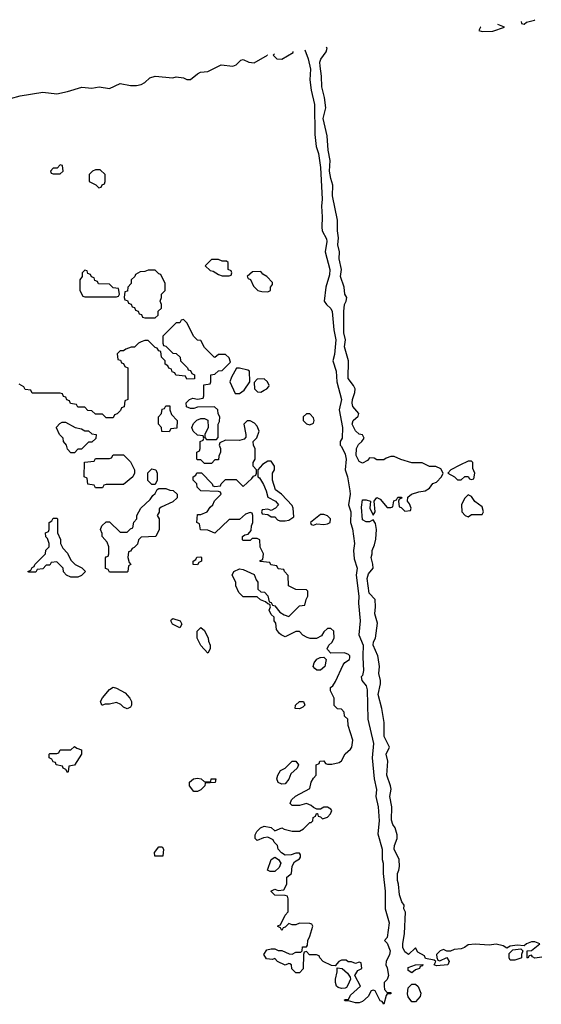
# Model space of a CAD drawing. Header units: inches. Extents: x 2601469 to 2753575, y 449403 to 582909.
# Tile 296 of 350: x 2663019 to 2665987, y 538026 to 543632. Entities that reach past the tile are written whole.
import ezdxf

# ---------------------------------------------------------------- set-up
doc = ezdxf.new("R2010")
doc.units = ezdxf.units.IN
doc.header["$MEASUREMENT"] = 0
doc.layers.add('C6563', color=7, linetype='Continuous')
doc.layers.add('C6564', color=7, linetype='Continuous')

msp = doc.modelspace()

# ---------------------------------------------------------------- linework, layer by layer
at = {"layer": 'C6563', "color": 4, "elevation": 12}
for points in [[(2664970.9, 540000), (2664974.2, 539925.8), (2664970, 539898), (2664962, 539890), (2664964.7, 539870), (2664990, 539838.8), (2664996.1, 539816.1), (2664998.8, 539650), (2665031.5, 539511.5), (2665024.9, 539430), (2665035.3, 539310), (2665048.2, 539250), (2665045.5, 539210), (2665058, 539150), (2665063.7, 539070), (2665057.3, 538997.3), (2665081.3, 538910), (2665080.5, 538850), (2665087.7, 538830), (2665087.3, 538770), (2665098.4, 538670), (2665099.1, 538570), (2665121.1, 538490), (2665110, 538406), (2665094, 538390), (2665110, 538374), (2665126.8, 538330), (2665122.8, 538310), (2665104.7, 538270), (2665102, 538250), (2665110, 538234), (2665118, 538190), (2665110, 538168), (2665092, 538150), (2665092, 538130), (2665094, 538110), (2665110, 538094), (2665130, 538094), (2665131, 538090), (2665130, 538086), (2665110, 538086), (2665103.6, 538076.4), (2665090, 538026), (2665082, 538042), (2665070, 538046), (2665042, 538102), (2665030, 538106), (2665018, 538102), (2665002, 538070), (2664970, 538042), (2664950, 538035.3), (2664930, 538035.3), (2664890, 538046), (2664870, 538046), (2664866, 538050), (2664870, 538054), (2664890, 538054), (2664902, 538078), (2664958, 538130), (2664926, 538190), (2664942, 538218), (2664966, 538230), (2664962, 538262), (2664950, 538266), (2664930, 538258), (2664907.3, 538267.3), (2664888.4, 538268.4), (2664876.4, 538276.4), (2664850, 538278), (2664834, 538270), (2664814, 538246), (2664792.7, 538247.3), (2664746, 538270), (2664726, 538290), (2664722, 538302), (2664707.3, 538307.3), (2664668, 538308), (2664650, 538326), (2664638, 538322), (2664634, 538310), (2664631.6, 538228.4), (2664610, 538206), (2664590, 538206), (2664567.3, 538227.3), (2664566, 538250), (2664556.4, 538256.4), (2664550, 538258), (2664530, 538248), (2664486, 538270), (2664470, 538286), (2664458, 538282), (2664424, 538284), (2664408, 538310), (2664424.7, 538335.3), (2664450, 538342), (2664470, 538342), (2664490, 538332), (2664510, 538332), (2664552.7, 538312.7), (2664570, 538312), (2664590, 538322), (2664618, 538322), (2664626, 538330), (2664627.3, 538352.7), (2664650, 538354), (2664656.4, 538363.6), (2664658, 538390), (2664670, 538414), (2664686, 538470), (2664682, 538482), (2664670, 538486), (2664610, 538488), (2664590, 538478), (2664570, 538478), (2664550, 538486), (2664530, 538466), (2664518, 538462), (2664510, 538446), (2664502, 538462), (2664488.4, 538468.4), (2664490, 538474), (2664502, 538478), (2664530, 538534), (2664547.3, 538552.7), (2664547.3, 538627.3), (2664542, 538642), (2664530, 538646), (2664470, 538648), (2664448, 538670), (2664470, 538682), (2664490, 538674), (2664522, 538678), (2664538, 538710), (2664538, 538750), (2664566, 538770), (2664568.4, 538811.6), (2664582, 538838), (2664610, 538854), (2664616.4, 538863.6), (2664616.4, 538876.4), (2664610, 538886), (2664590, 538886), (2664563.6, 538876.4), (2664530, 538875.3), (2664508.7, 538888.7), (2664488.9, 538908.9), (2664486, 538930), (2664466, 538950), (2664462, 538962), (2664430, 538978), (2664405.4, 538974.6), (2664370, 538958), (2664358, 538970), (2664358, 538990), (2664368.7, 539010), (2664388.7, 539030), (2664410, 539041), (2664450, 539032), (2664470, 539014), (2664510, 539031.3), (2664523.6, 539023.6), (2664570, 539012), (2664610, 539012), (2664634.6, 539025.4), (2664670, 539062), (2664678, 539062), (2664686, 539070), (2664688, 539090), (2664702, 539098), (2664707.3, 539112.7), (2664712.7, 539112.7), (2664718, 539098), (2664730, 539094), (2664742, 539082), (2664770, 539092), (2664788, 539110), (2664795.3, 539130), (2664790, 539138), (2664770, 539148), (2664750, 539148), (2664730, 539138), (2664710, 539138), (2664690, 539146), (2664678, 539158), (2664650, 539168.7), (2664610, 539158), (2664570, 539158), (2664558, 539170), (2664566, 539190), (2664589.1, 539210.9), (2664670, 539254), (2664678, 539290), (2664690, 539314), (2664706, 539330), (2664706, 539390), (2664722, 539398), (2664726, 539410), (2664750, 539412), (2664758, 539398), (2664770, 539394), (2664794, 539394), (2664837.2, 539402.8), (2664850, 539412), (2664870, 539451.3), (2664902, 539478), (2664909.1, 539490.9), (2664914, 539530), (2664887.3, 539612.7), (2664886, 539650), (2664867.3, 539667.3), (2664866, 539690), (2664850, 539706), (2664828, 539708), (2664807.3, 539727.3), (2664808.7, 539770), (2664788, 539810), (2664788, 539830), (2664800.4, 539839.6), (2664816.4, 539863.6), (2664860.2, 539959.8), (2664868.7, 539971.3), (2664895.3, 539990), (2664896.7, 540000)], [(2664752, 540000), (2664762, 539990), (2664756, 539950), (2664730, 539929.3), (2664710, 539929.3), (2664698.6, 539938.6), (2664689.2, 539950), (2664694, 539970), (2664710, 539991), (2664728, 540000)], [(2665990, 538295.3), (2665949.3, 538289.3), (2665936.4, 538296.4), (2665930, 538306), (2665918, 538302), (2665910, 538289), (2665906, 538290), (2665906, 538330), (2665930, 538332), (2665978, 538370), (2665950, 538381.2), (2665930, 538381.2), (2665902, 538370), (2665890, 538358), (2665850, 538362), (2665810, 538357.2), (2665790, 538346), (2665770, 538359), (2665730, 538369), (2665690, 538362.7), (2665610, 538369.3), (2665570, 538365.2), (2665550, 538349.2), (2665530, 538341.2), (2665490, 538337.2), (2665470, 538328), (2665450, 538328), (2665430, 538337.2), (2665412, 538330), (2665391.3, 538310), (2665392, 538292), (2665398, 538278), (2665410, 538274), (2665450, 538292), (2665462, 538270), (2665459.6, 538260.4), (2665454, 538250), (2665390, 538245.2), (2665378, 538250), (2665386, 538270), (2665378, 538278), (2665327.3, 538287.3), (2665322, 538302), (2665283.7, 538323.7), (2665270, 538348), (2665230.7, 538309.3), (2665210, 538325.2), (2665199.7, 538350), (2665198.9, 538370), (2665207.6, 538430), (2665214, 538550), (2665203.7, 538570), (2665206, 538590), (2665193.2, 538610), (2665179.5, 538650), (2665175.1, 538710), (2665167.8, 538730), (2665167.6, 538770), (2665177, 538790), (2665179.5, 538810), (2665178.4, 538850), (2665149.7, 538910), (2665151.5, 538930), (2665167.3, 538970), (2665167, 538990), (2665156, 539030), (2665141.6, 539050), (2665135.2, 539075.2), (2665135.6, 539150), (2665125.7, 539210), (2665131.7, 539251.7), (2665129.6, 539270), (2665108.5, 539331.5), (2665112.7, 539410), (2665104.5, 539450), (2665122.7, 539490), (2665093.6, 539550), (2665093, 539630), (2665078.9, 539710), (2665058.2, 539790), (2665071.5, 539851.5), (2665071.8, 539870), (2665062.4, 539910), (2665065.6, 539950), (2665057.8, 540000)]]:
    msp.add_lwpolyline(points, dxfattribs=at)
for points in [[(2663630, 539708), (2663610, 539718), (2663593.6, 539733.6), (2663570, 539744), (2663530, 539735.3), (2663504.7, 539735.3), (2663489.2, 539729.2), (2663486, 539730), (2663478, 539750), (2663490, 539771.3), (2663530, 539818), (2663550, 539831), (2663570, 539826), (2663619.8, 539799.8), (2663646, 539770), (2663656, 539750), (2663656, 539730), (2663650, 539718)], [(2664610, 539709), (2664586, 539710), (2664588, 539730), (2664610, 539750.7), (2664634, 539750), (2664642, 539730), (2664630, 539718)], [(2663290, 539346), (2663282, 539362), (2663266, 539370), (2663262, 539382), (2663226, 539390), (2663222, 539402), (2663210, 539406), (2663202, 539422), (2663186, 539430), (2663186, 539450), (2663190, 539454), (2663230, 539454), (2663242, 539458), (2663250, 539474), (2663310, 539474), (2663330, 539494), (2663343.6, 539483.6), (2663370, 539474), (2663371.3, 539450), (2663330, 539388), (2663298, 539382), (2663294, 539350)], [(2664510, 539279), (2664489.3, 539289.3), (2664482, 539310), (2664488.4, 539331.6), (2664503.1, 539356.9), (2664530, 539371.3), (2664569.4, 539410.6), (2664590.6, 539410.6), (2664604.7, 539390), (2664598, 539370), (2664562, 539338), (2664550, 539308), (2664530, 539282)], [(2664070, 539292), (2664106, 539294), (2664108, 539310), (2664134, 539310), (2664131.6, 539288.4), (2664074, 539286), (2664072, 539270), (2664050, 539248), (2664030, 539238), (2664010, 539238), (2663986, 539270), (2663986, 539290), (2664008, 539310), (2664030, 539314), (2664052, 539310)], [(2663830, 538868.7), (2663788, 538870), (2663786, 538890), (2663810, 538922), (2663830, 538922), (2663838, 538910), (2663834, 538870)], [(2664470, 538782), (2664443.1, 538783.1), (2664428.7, 538790), (2664449, 538851), (2664470, 538864.7), (2664491.3, 538851.3), (2664504.7, 538830), (2664494.8, 538805.2)], [(2665836.4, 538276.4), (2665810, 538278), (2665804, 538290), (2665804, 538316), (2665824, 538336), (2665870, 538342), (2665882, 538330), (2665874, 538310), (2665874, 538290), (2665870, 538289)], [(2665250, 538205.2), (2665230, 538218), (2665230, 538234.8), (2665271.3, 538251.3), (2665312.7, 538252.7), (2665310, 538246), (2665298, 538242), (2665294, 538230), (2665270, 538222)], [(2664850, 538115.3), (2664830, 538122), (2664822, 538130), (2664815.3, 538150), (2664815.3, 538170), (2664826, 538210), (2664826, 538234), (2664854, 538230), (2664883.6, 538203.6), (2664899.6, 538179.6), (2664902, 538170), (2664885.4, 538134.6), (2664878, 538122), (2664870, 538118)], [(2665250, 538039.3), (2665230, 538069.4), (2665225.6, 538085.6), (2665230, 538119.1), (2665250, 538141.6), (2665270, 538140.5), (2665287, 538127), (2665301.6, 538090), (2665298, 538070), (2665270, 538039.3)]]:
    msp.add_lwpolyline(points, close=True, dxfattribs=at)
at = {"layer": 'C6564', "color": 4, "elevation": 12}
for points in [[(2665872.8, 543622), (2665874, 543610), (2665890, 543606.8), (2665902.7, 543617.3), (2665948.7, 543630), (2665949.4, 543632.1)], [(2665643.2, 543591.7), (2665641, 543590), (2665632, 543570), (2665650, 543564), (2665710, 543567.3), (2665778, 543590), (2665740.2, 543604.5)], [(2664640.6, 543459.6), (2664661.1, 543410), (2664673.1, 543350), (2664670.3, 543290), (2664676.5, 543230), (2664697, 543150), (2664699, 542979), (2664705.5, 542910), (2664719.5, 542870), (2664730.4, 542790), (2664740.3, 542610), (2664736.5, 542570), (2664740.4, 542510), (2664737.1, 542450), (2664740.5, 542430), (2664764.8, 542384.8), (2664767.2, 542370), (2664756.4, 542310), (2664782.6, 542210), (2664780.9, 542179.1), (2664761, 542110), (2664751, 542030), (2664764.7, 542010), (2664790, 541986.8), (2664797.6, 541970), (2664807, 541867), (2664817.6, 541810), (2664810, 541726), (2664801, 541690), (2664820.4, 541630), (2664824, 541570), (2664850.4, 541470), (2664837.3, 541410), (2664855.5, 541310), (2664853.4, 541250), (2664842, 541230), (2664842, 541210), (2664850, 541202), (2664870, 541158), (2664875.8, 541130), (2664870.5, 541070), (2664883.8, 541030), (2664896.4, 540950), (2664898.4, 540930), (2664890.5, 540870), (2664903.8, 540830), (2664900.5, 540770), (2664912.3, 540732.3), (2664924.4, 540650), (2664917.6, 540610), (2664922.3, 540562.3), (2664938.4, 540510), (2664932.7, 540470), (2664948.2, 540350), (2664946.4, 540310), (2664956.5, 540210), (2664947.7, 540130), (2664974, 540070), (2664970.4, 540010), (2664970.9, 540000)], [(2665057.8, 540000), (2665056.2, 540010), (2665029.7, 540070), (2665031.8, 540090), (2665042.7, 540110), (2665055.5, 540195.5), (2665039.5, 540250), (2665043.7, 540290), (2665041.2, 540330), (2665007.1, 540367.1), (2664995.4, 540450), (2665003.7, 540476.3), (2665029.2, 540510), (2665028.9, 540531.1), (2665019, 540570), (2665025.2, 540590), (2665024, 540610), (2665038, 540642), (2665044.8, 540675.2), (2665049.4, 540730), (2665043.7, 540763.7), (2665030, 540784), (2665010, 540772.3), (2664990, 540772.3), (2664970, 540785.2), (2664963.3, 540856.7), (2664970, 540898), (2664990, 540898.8), (2665014, 540890), (2665011, 540850), (2665030, 540811.3), (2665041.2, 540830), (2665035.3, 540890), (2665050, 540912), (2665070, 540902), (2665110, 540854), (2665130, 540854), (2665142, 540858), (2665148, 540892), (2665162, 540898), (2665170, 540914), (2665190, 540914), (2665192.7, 540907.3), (2665178, 540902), (2665174, 540890), (2665178, 540858), (2665190, 540854), (2665210, 540834), (2665242, 540838), (2665246, 540850), (2665236.4, 540876.4), (2665226, 540890), (2665227.3, 540912.7), (2665248.7, 540931.3), (2665290, 540944.7), (2665326, 540950), (2665350, 540964.7), (2665369.3, 540990.7), (2665390, 540998), (2665419, 541030), (2665428, 541050), (2665414.6, 541074.6), (2665387.3, 541087.3), (2665350, 541088), (2665308.4, 541108.4), (2665250, 541108.7), (2665188.4, 541128.4), (2665150, 541146), (2665130, 541146), (2665103.6, 541136.4), (2665090, 541126), (2665050, 541126), (2665036.4, 541136.4), (2665010, 541138), (2664997.3, 541122.7), (2664970, 541106.6), (2664950, 541117.2), (2664934, 541150), (2664935.4, 541190), (2664947.3, 541212.7), (2664966, 541230), (2664979, 541250), (2664969.1, 541269.1), (2664950, 541272.7), (2664930, 541292), (2664911.5, 541330), (2664917, 541350), (2664945.6, 541374.4), (2664949.3, 541390), (2664914, 541430), (2664910, 541448), (2664912, 541470), (2664926.6, 541510), (2664927, 541530), (2664918, 541550), (2664888.5, 541588.5), (2664889.6, 541690), (2664867.8, 541770), (2664873.6, 541810), (2664863.1, 541850), (2664863, 541970), (2664867.8, 542010), (2664877, 542030), (2664879.3, 542050), (2664869.5, 542070), (2664864.5, 542110), (2664845.1, 542170), (2664849.6, 542210), (2664837.4, 542270), (2664838.4, 542310), (2664828.3, 542350), (2664833.6, 542390), (2664826.6, 542430), (2664827.8, 542490), (2664798, 542630), (2664800.5, 542690), (2664788.5, 542728.5), (2664782.3, 542770), (2664785.1, 542830), (2664774, 542890), (2664768.2, 542970), (2664746.3, 543070), (2664760.5, 543130), (2664753.3, 543190), (2664737.3, 543250), (2664736.9, 543310), (2664727.6, 543367.6), (2664727.4, 543390), (2664732.9, 543407.1), (2664762.7, 543450), (2664768.7, 543470), (2664763, 543475.7)], [(2662911.1, 543168.9), (2663021.1, 543198.9), (2663150, 543218.9), (2663229.5, 543210.5), (2663290, 543222.4), (2663373, 543247), (2663430, 543243.1), (2663470.6, 543250.6), (2663530, 543240.7), (2663590, 543268), (2663650, 543258), (2663682.7, 543257.3), (2663710, 543264), (2663730, 543274.9), (2663759.4, 543300.6), (2663789.6, 543310.4), (2663890, 543302), (2663910, 543306), (2663950, 543301), (2663970, 543290.8), (2663990, 543290.8), (2664030, 543324), (2664047.3, 543332.7), (2664090, 543337.3), (2664165.6, 543374.4), (2664231.7, 543368.3), (2664250, 543376), (2664278, 543402), (2664290, 543404.7), (2664322, 543390), (2664353, 543387), (2664428, 543430), (2664426.1, 543431.3)], [(2664468.9, 543436.9), (2664462, 543430), (2664482, 543410), (2664510, 543406.8), (2664574, 543446), (2664575, 543450.9)], [(2664896.7, 540000), (2664898, 540010), (2664890, 540018), (2664867.3, 540027.3), (2664790, 540026), (2664770, 540046), (2664768, 540050), (2664778, 540070), (2664794.6, 540085.4), (2664808, 540110), (2664806, 540150), (2664790, 540166), (2664770, 540166), (2664750, 540146), (2664736.9, 540123.1), (2664708.4, 540108.4), (2664671.6, 540108.4), (2664654.6, 540114.6), (2664630, 540128), (2664610, 540148), (2664590, 540148), (2664530, 540118), (2664506, 540130), (2664496.4, 540136.4), (2664480.4, 540160.4), (2664476.4, 540196.4), (2664466, 540210), (2664466, 540230), (2664450, 540246), (2664438, 540270), (2664446, 540290), (2664442, 540302), (2664430, 540306), (2664418, 540318), (2664388.4, 540328.4), (2664370, 540346), (2664290, 540346), (2664266, 540370), (2664248.4, 540408.4), (2664248, 540430), (2664228, 540470), (2664238, 540490), (2664270, 540504.7), (2664290, 540502), (2664352.7, 540472.7), (2664363.6, 540443.6), (2664374, 540430), (2664374, 540390), (2664390, 540374), (2664412.7, 540372.7), (2664431.6, 540351.6), (2664438, 540318), (2664450, 540314), (2664458, 540298), (2664470, 540294), (2664499.6, 540259.6), (2664523.6, 540243.6), (2664550, 540234), (2664610, 540294), (2664642, 540298), (2664648.4, 540331.6), (2664658, 540350), (2664658, 540378), (2664650, 540386), (2664590, 540388.7), (2664548.7, 540408.7), (2664547.3, 540467.3), (2664526, 540490), (2664522, 540502), (2664490, 540506), (2664482, 540522), (2664447.3, 540527.3), (2664442, 540542), (2664387.3, 540547.3), (2664387.3, 540552.7), (2664402, 540558), (2664406, 540590), (2664388, 540628), (2664386, 540670), (2664370, 540678), (2664342, 540678), (2664330, 540666), (2664290, 540666), (2664286, 540670), (2664286, 540690), (2664300.4, 540699.6), (2664318, 540702), (2664336.4, 540723.6), (2664338, 540750), (2664346, 540770), (2664346, 540810), (2664342, 540822), (2664330, 540826), (2664303.6, 540816.4), (2664270, 540786), (2664210, 540786), (2664130, 540708), (2664090, 540726), (2664048.4, 540728.4), (2664042, 540762), (2664026, 540770), (2664030, 540814), (2664050, 540814), (2664086, 540830), (2664103.1, 540856.9), (2664118, 540870), (2664127.3, 540892.7), (2664166, 540930), (2664162, 540942), (2664150, 540946), (2664048.9, 540948.9), (2664028, 540970), (2664026, 540990), (2664006, 541010), (2664006, 541030), (2664022, 541038), (2664027.3, 541052.7), (2664052.7, 541052.7), (2664114, 540990), (2664118, 540978), (2664130, 540974), (2664162, 540978), (2664166, 540990), (2664190, 541014), (2664250, 541014), (2664290, 540974), (2664340.4, 541019.6), (2664350, 541034), (2664362, 541038), (2664366, 541050), (2664366, 541070), (2664348, 541090), (2664348, 541110), (2664358, 541130), (2664358, 541190), (2664348.4, 541208.4), (2664348, 541230), (2664368.9, 541251.1), (2664382, 541290), (2664370, 541318), (2664354.6, 541334.6), (2664330, 541348), (2664312.7, 541347.3), (2664294, 541330), (2664306, 541270), (2664304.7, 541255.3), (2664296, 541244), (2664270, 541235.3), (2664190, 541238), (2664158, 541222), (2664154, 541210), (2664162, 541190), (2664162, 541170), (2664152.7, 541147.3), (2664150, 541126), (2664130, 541126), (2664110, 541106), (2664070, 541106), (2664050, 541126), (2664030, 541126), (2664026, 541130), (2664026, 541170), (2664042, 541178), (2664046, 541190), (2664046, 541230), (2664062, 541238), (2664066, 541250), (2664062, 541262), (2664030, 541266), (2664006, 541290), (2663998, 541310), (2664007.3, 541332.7), (2664027.3, 541352.7), (2664050, 541362), (2664070, 541362), (2664090, 541352), (2664092, 541310), (2664072, 541270), (2664072.7, 541252.7), (2664082, 541242), (2664138, 541242), (2664147.3, 541252.7), (2664148, 541330), (2664156.4, 541343.6), (2664158, 541370), (2664148.4, 541388.4), (2664146, 541410), (2664127.3, 541427.3), (2664030, 541426), (2664010, 541418), (2663990, 541418), (2663967.3, 541427.3), (2663966, 541450), (2663986, 541470), (2664003.1, 541476.9), (2664030, 541472), (2664062, 541478), (2664066, 541490), (2664067.3, 541552.7), (2664102, 541558), (2664106, 541570), (2664106, 541610), (2664130, 541614), (2664150, 541632), (2664170, 541634), (2664218, 541682), (2664210, 541706), (2664190, 541726), (2664150, 541726), (2664130, 541708), (2664126, 541710), (2664070, 541766), (2664050, 541806), (2664030, 541808), (2664008.9, 541828.9), (2663970, 541906), (2663950, 541926), (2663938, 541922), (2663930, 541906), (2663910, 541906), (2663834, 541830), (2663834, 541790), (2663838, 541778), (2663850, 541774), (2663890, 541734), (2663910, 541732), (2663931.1, 541711.1), (2663934, 541690), (2663974, 541650), (2663978, 541638), (2663990, 541634), (2663998, 541618), (2664014, 541610), (2664012.7, 541587.3), (2663970, 541586), (2663962, 541602), (2663907.3, 541607.3), (2663902, 541622), (2663887.3, 541627.3), (2663882, 541642), (2663867.3, 541647.3), (2663862, 541662), (2663846, 541670), (2663846, 541690), (2663826, 541710), (2663822, 541742), (2663810, 541746), (2663802, 541762), (2663790, 541766), (2663750, 541806), (2663730, 541806), (2663710, 541798), (2663694, 541790), (2663671.6, 541768.4), (2663652.7, 541767.3), (2663623.6, 541756.4), (2663610, 541746), (2663590, 541746), (2663574, 541730), (2663578, 541698), (2663592.7, 541692.7), (2663598, 541678), (2663610, 541674), (2663618, 541658), (2663634, 541650), (2663634, 541470), (2663618, 541462), (2663612.7, 541427.3), (2663598, 541422), (2663592.7, 541407.3), (2663572.7, 541387.3), (2663558, 541382), (2663550, 541366), (2663510, 541366), (2663490, 541386), (2663450, 541386), (2663430, 541406), (2663407.3, 541407.3), (2663390, 541426), (2663350, 541426), (2663342, 541442), (2663307.3, 541447.3), (2663302, 541462), (2663287.3, 541467.3), (2663282, 541482), (2663267.3, 541487.3), (2663262, 541502), (2663250, 541506), (2663090, 541506), (2663082, 541522), (2663050, 541526), (2663042, 541542), (2663016.4, 541556.4)], [(2664728, 540000), (2664730, 540001), (2664750, 540002), (2664752, 540000)]]:
    msp.add_lwpolyline(points, dxfattribs=at)
for points in [[(2663250, 542806), (2663232.7, 542787.3), (2663210, 542786), (2663194, 542770), (2663198, 542758), (2663210, 542754), (2663250, 542754), (2663266, 542770), (2663262, 542802)], [(2663450, 542778), (2663434, 542770), (2663414, 542750), (2663414, 542710), (2663452.7, 542692.7), (2663470, 542674), (2663482, 542678), (2663487.3, 542692.7), (2663502, 542698), (2663506, 542710), (2663506, 542750), (2663476.4, 542776.4)], [(2664150, 542266), (2664110, 542266), (2664074, 542230), (2664103.6, 542203.6), (2664119.6, 542199.6), (2664150, 542182), (2664170, 542174), (2664210, 542174), (2664222, 542178), (2664226, 542190), (2664222, 542202), (2664206, 542210), (2664206, 542250), (2664196.4, 542256.4), (2664170, 542258)], [(2663390, 542206), (2663374, 542190), (2663374, 542170), (2663362, 542150), (2663362, 542090), (2663378, 542058), (2663390, 542054), (2663570, 542054), (2663582, 542058), (2663586, 542070), (2663582, 542102), (2663550, 542106), (2663530, 542126), (2663467.3, 542127.3), (2663462, 542142), (2663447.3, 542147.3), (2663442, 542162), (2663427.3, 542167.3), (2663422, 542182), (2663407.3, 542187.3), (2663402, 542202)], [(2663790, 542206), (2663750, 542206), (2663730, 542198), (2663703.6, 542196.4), (2663678, 542182), (2663674, 542170), (2663654, 542150), (2663654, 542130), (2663634, 542110), (2663632.7, 542087.3), (2663618, 542082), (2663614, 542050), (2663618, 542038), (2663632.7, 542032.7), (2663638, 542018), (2663652.7, 542012.7), (2663658, 541998), (2663672.7, 541992.7), (2663678, 541978), (2663692.7, 541972.7), (2663698, 541958), (2663712.7, 541952.7), (2663718, 541938), (2663730, 541934), (2663790, 541934), (2663806, 541950), (2663807.3, 541972.7), (2663826, 541990), (2663826, 542010), (2663818, 542030), (2663826, 542050), (2663826, 542070), (2663846, 542090), (2663846, 542130), (2663822, 542182), (2663810, 542186)], [(2664390, 542198), (2664343.6, 542196.4), (2664314, 542170), (2664318, 542158), (2664332.7, 542152.7), (2664350, 542114), (2664374, 542090), (2664396.4, 542083.6), (2664430, 542082), (2664446, 542090), (2664446, 542110), (2664456.4, 542123.6), (2664456.4, 542136.4), (2664426, 542170), (2664403.1, 542183.1)], [(2664270, 541648), (2664252.7, 541647.3), (2664223.6, 541596.4), (2664214, 541570), (2664244.7, 541504.7), (2664270, 541504.7), (2664296.5, 541523.5), (2664328, 541570), (2664326, 541630), (2664316.4, 541636.4)], [(2664410, 541588), (2664370, 541586), (2664352.7, 541567.3), (2664354, 541530), (2664372.7, 541512.7), (2664390, 541512), (2664410, 541522), (2664426, 541530), (2664436.4, 541543.6), (2664438, 541550), (2664428, 541570)], [(2663870, 541286), (2663827.3, 541287.3), (2663826, 541310), (2663808, 541330), (2663808.4, 541371.6), (2663826, 541390), (2663830, 541414), (2663842, 541418), (2663850, 541434), (2663872.7, 541432.7), (2663874, 541410), (2663883.6, 541383.6), (2663914, 541350), (2663912.7, 541307.3), (2663878, 541302)], [(2664670, 541388), (2664650, 541388), (2664632, 541370), (2664631.3, 541350), (2664650, 541331.3), (2664670, 541324.7), (2664690, 541334), (2664694, 541350), (2664690, 541366)], [(2663390, 541292), (2663410, 541292), (2663430, 541274), (2663454, 541270), (2663452.7, 541247.3), (2663430, 541226), (2663410, 541226), (2663370, 541186), (2663350, 541186), (2663330, 541166), (2663310, 541166), (2663290, 541186), (2663286, 541210), (2663268, 541230), (2663266, 541250), (2663246, 541270), (2663228.4, 541308.4), (2663228.4, 541311.6), (2663247.3, 541332.7), (2663260.4, 541339.6), (2663279.6, 541339.6), (2663334, 541310), (2663370, 541302)], [(2663450, 540966), (2663442, 540982), (2663407.3, 540987.3), (2663402, 541022), (2663386, 541030), (2663387.3, 541112.7), (2663442, 541118), (2663450, 541134), (2663530, 541134), (2663542, 541138), (2663550, 541154), (2663610, 541154), (2663650, 541114), (2663672, 541070), (2663672, 541050), (2663662, 541030), (2663610, 540986), (2663510, 540986), (2663498, 540982), (2663490, 540966)], [(2664450, 541118), (2664430, 541118), (2664399.6, 541100.4), (2664374, 541070), (2664374, 541030), (2664383.6, 541023.6), (2664406, 540986), (2664422, 540950), (2664430, 540914), (2664474, 540890), (2664492, 540870), (2664474, 540850), (2664450, 540838), (2664430, 540846), (2664398, 540842), (2664394, 540830), (2664398, 540818), (2664430, 540814), (2664450, 540802), (2664470, 540802), (2664485.4, 540785.4), (2664499.6, 540779.6), (2664530, 540778), (2664550, 540782), (2664578, 540802), (2664575.3, 540850), (2664570, 540866), (2664508, 540930), (2664474.6, 540954.6), (2664458, 541010), (2664458, 541050), (2664468, 541070), (2664468, 541090)], [(2665590, 541118), (2665570, 541118), (2665523.5, 541096.5), (2665471.6, 541068.4), (2665454, 541050), (2665492, 541030), (2665510, 541012), (2665530, 541012), (2665551.1, 541031.1), (2665571.3, 541031.3), (2665578, 541018), (2665590, 541014), (2665602, 541018), (2665608, 541050), (2665596.4, 541076.4), (2665598, 541110)], [(2663770, 540986), (2663748.9, 541008.9), (2663748.4, 541051.6), (2663770, 541074), (2663794, 541070), (2663802, 541050), (2663802, 541010), (2663790, 540986)], [(2663530, 540486), (2663522, 540502), (2663507.3, 540507.3), (2663507.3, 540567.3), (2663510, 540574), (2663522, 540578), (2663526, 540590), (2663526, 540630), (2663516.4, 540656.4), (2663488, 540690), (2663487.3, 540707.3), (2663478, 540730), (2663486, 540750), (2663510, 540774), (2663530, 540774), (2663590, 540714), (2663630, 540714), (2663650, 540734), (2663662, 540738), (2663668.4, 540771.6), (2663686, 540790), (2663686, 540810), (2663708, 540850), (2663760.4, 540899.6), (2663776.4, 540923.6), (2663790, 540934), (2663802, 540958), (2663810, 540962), (2663850, 540962), (2663872.7, 540952.7), (2663891.6, 540951.6), (2663914, 540930), (2663914, 540910), (2663890, 540886), (2663823.6, 540856.4), (2663812.7, 540847.3), (2663811.6, 540828.4), (2663802, 540810), (2663812, 540790), (2663812, 540730), (2663794, 540690), (2663710, 540686), (2663694, 540670), (2663690, 540646), (2663670, 540626), (2663658, 540622), (2663650, 540606), (2663638, 540602), (2663634, 540570), (2663642, 540542), (2663652, 540530), (2663638, 540522), (2663634, 540490), (2663630, 540486)], [(2665570, 540926), (2665550, 540906), (2665532, 540870), (2665534, 540830), (2665554, 540810), (2665570, 540802), (2665590, 540814), (2665650, 540814), (2665658, 540830), (2665650, 540858), (2665608.7, 540888.7), (2665590, 540918)], [(2663310, 540458), (2663286, 540470), (2663268.4, 540488.4), (2663266, 540510), (2663230, 540546), (2663198, 540542), (2663190, 540526), (2663170, 540526), (2663150, 540506), (2663118, 540502), (2663110, 540486), (2663070, 540486), (2663066, 540490), (2663082, 540498), (2663090, 540514), (2663102, 540518), (2663106, 540530), (2663166, 540590), (2663168.4, 540611.6), (2663186, 540630), (2663186, 540650), (2663178, 540678), (2663168.4, 540688.4), (2663166, 540710), (2663182, 540718), (2663186, 540730), (2663186, 540770), (2663202, 540778), (2663210, 540794), (2663230, 540794), (2663234, 540790), (2663234, 540710), (2663251.6, 540671.6), (2663252, 540650), (2663263.6, 540623.6), (2663290, 540594), (2663310, 540554), (2663334, 540530), (2663371.6, 540511.6), (2663394, 540490), (2663370, 540468), (2663350, 540458)], [(2664750, 540815.3), (2664730, 540815.3), (2664674, 540770), (2664678, 540758), (2664690, 540754), (2664710, 540762), (2664750, 540758), (2664770, 540762), (2664786, 540770), (2664788, 540790), (2664770, 540808)], [(2664030, 540528), (2664006, 540530), (2664006, 540550), (2664022, 540558), (2664027.3, 540572.7), (2664050, 540574), (2664054, 540570), (2664054, 540550), (2664038, 540542)], [(2663930, 540168.7), (2663888, 540190), (2663878, 540210), (2663883.1, 540216.9), (2663890, 540222), (2663932, 540210), (2663942, 540190)], [(2664090, 540026), (2664050, 540068), (2664028.7, 540110), (2664028.9, 540151.1), (2664050, 540172), (2664070, 540154), (2664091.6, 540111.6), (2664092.7, 540092.7), (2664102, 540070), (2664102, 540050)]]:
    msp.add_lwpolyline(points, close=True, dxfattribs=at)

doc.saveas('drawing.dxf')
